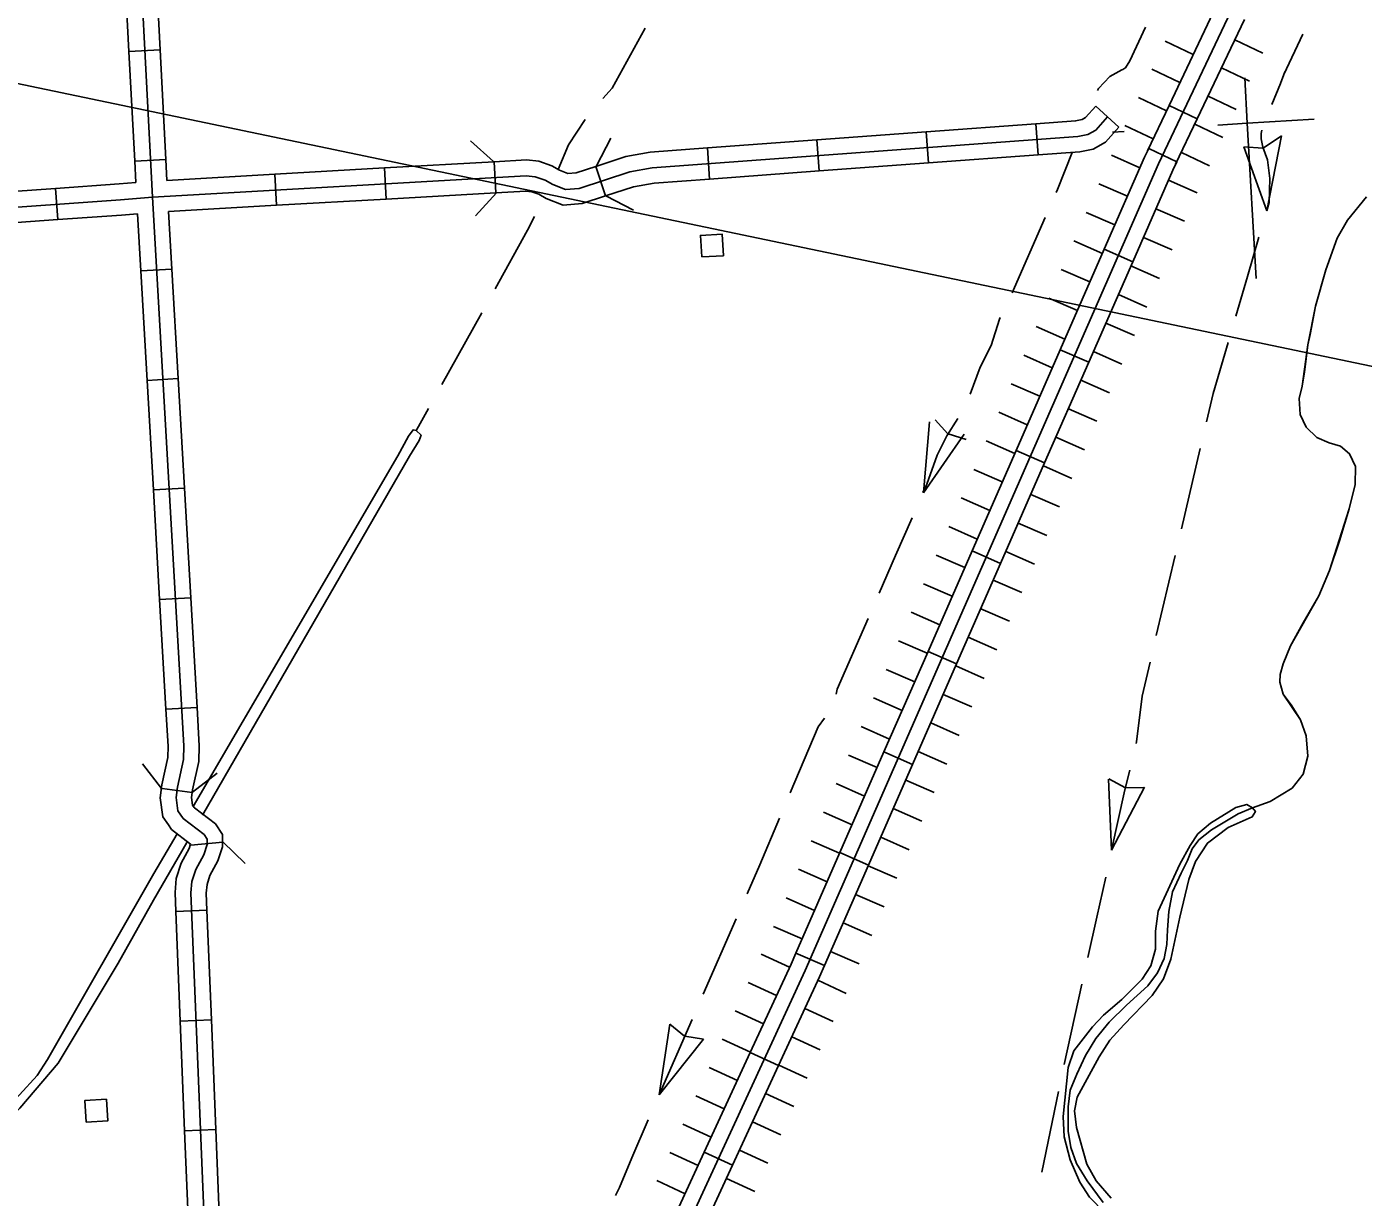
# Model space of a CAD drawing. Extents: x -0.3 to 2.65, y 0 to 1.9.
# Drawn here: x 0.9445 to 1.0214, y 0.1818 to 0.2492 of the extents above; entities that cross this region are included whole.
import ezdxf

# ---------------------------------------------------------------- set-up
doc = ezdxf.new("R2010")
doc.units = 0
for name, color, linetype in [('Default', 7, 'Continuous'), ('Level 12', 7, 'Continuous'), ('Level 14', 7, 'Continuous'), ('Level 15', 7, 'Continuous'), ('Level 19', 7, 'Continuous'), ('Level 20', 7, 'Continuous'), ('Level 29', 7, 'Continuous'), ('Level 33', 7, 'Continuous'), ('Level 36', 7, 'Continuous'), ('Level 37', 7, 'Continuous')]:
    doc.layers.add(name, color=color, linetype=linetype)

msp = doc.modelspace()

# ---------------------------------------------------------------- linework, layer by layer
at = {"layer": 'Default'}
msp.add_line((0.971772, 0.240089), (1.066418, 0.220317), dxfattribs=at)
msp.add_lwpolyline([(0.971772, 0.240089), (0.732933, 0.289982), (0.80083, 0.283856)], dxfattribs=at)
at = {"layer": 'Level 12'}
for p, q in [((1.016683, 0.242889), (1.015614, 0.242189)), ((1.015823, 0.23858), (1.016683, 0.242889)), ((1.014509, 0.242256), (1.0156, 0.242186)), ((1.015823, 0.23858), (1.014509, 0.242256)), ((0.996077, 0.222341), (0.996413, 0.226435)), ((0.996738, 0.226546), (0.997478, 0.225741)), ((0.996077, 0.222341), (0.998414, 0.225719)), ((0.998533, 0.225407), (0.99749, 0.225734)), ((1.0069, 0.201769), (1.00672, 0.205872)), ((1.006732, 0.20589), (1.007692, 0.205367)), ((1.0069, 0.201769), (1.008795, 0.205412)), ((1.008799, 0.205391), (1.007706, 0.205364)), ((0.980851, 0.187697), (0.981469, 0.191757)), ((0.981469, 0.191757), (0.982323, 0.191074)), ((0.980851, 0.187697), (0.983416, 0.190904)), ((0.983416, 0.190904), (0.982336, 0.191069))]:
    msp.add_line(p, q, dxfattribs=at)
for points in [[(0.980058, 0.249093), (0.978145, 0.24564), (0.977621, 0.245047)], [(1.008855, 0.249149), (1.007939, 0.247211), (1.007707, 0.246813), (1.007669, 0.246784), (1.007541, 0.24672), (1.007493, 0.246695), (1.006787, 0.246316), (1.006147, 0.245621), (1.006082, 0.245494)], [(1.01791, 0.248743), (1.016813, 0.24643), (1.016875, 0.246573), (1.016615, 0.245901), (1.016124, 0.244695)], [(0.976606, 0.243839), (0.975642, 0.242376), (0.975049, 0.240958)], [(1.015546, 0.243227), (1.015501, 0.243023), (1.015499, 0.242722), (1.015595, 0.242247), (1.015863, 0.241519), (1.016002, 0.24044), (1.015961, 0.239053), (1.015823, 0.23858)], [(1.004622, 0.241942), (1.003791, 0.239806), (1.003717, 0.239638)], [(0.973686, 0.238253), (0.973284, 0.23746), (0.971414, 0.234096)], [(1.00308, 0.238193), (1.001169, 0.233857)], [(1.015378, 0.237064), (1.014712, 0.23479)], [(1.014712, 0.23479), (1.014045, 0.232517)], [(0.970646, 0.232715), (0.968344, 0.228574)], [(1.000486, 0.232433), (1.000439, 0.232335), (0.999974, 0.230828), (0.999328, 0.229577), (0.998761, 0.228032)], [(1.013601, 0.231001), (1.01274, 0.228063), (1.012357, 0.22643)], [(0.967576, 0.227193), (0.966999, 0.226155)], [(0.998049, 0.226628), (0.997409, 0.22562), (0.996852, 0.224506), (0.99626, 0.222853), (0.996043, 0.222355)], [(1.011996, 0.224893), (1.010914, 0.220279)], [(0.995411, 0.220907), (0.994464, 0.218736)], [(0.994464, 0.218736), (0.993516, 0.216564)], [(1.010553, 0.218741), (1.009471, 0.214128)], [(0.992885, 0.215116), (0.991106, 0.21104), (0.991054, 0.210754)], [(1.00911, 0.21259), (1.008652, 0.210639), (1.008338, 0.208015), (1.008317, 0.207926)], [(0.990379, 0.209369), (0.990001, 0.208884), (0.988398, 0.205084)], [(1.007946, 0.20639), (1.007669, 0.205241), (1.0069, 0.201769)], [(0.987784, 0.203628), (0.986648, 0.200936), (0.98592, 0.199272)], [(1.006558, 0.200227), (1.006046, 0.197914)], [(0.985286, 0.197825), (0.983385, 0.193485)], [(1.006046, 0.197914), (1.005534, 0.1956)], [(1.005192, 0.194058), (1.004168, 0.189432)], [(0.982752, 0.192038), (0.980851, 0.187697)], [(1.003836, 0.187887), (1.00288, 0.183246)], [(0.980218, 0.18625), (0.979292, 0.184069)], [(0.979292, 0.184069), (0.978566, 0.182363), (0.978346, 0.181897)]]:
    msp.add_lwpolyline(points, dxfattribs=at)
at = {"layer": 'Level 14'}
for points in [[(0.966872, 0.225927), (0.96669, 0.225964), (0.966423, 0.225612), (0.965808, 0.224468), (0.954037, 0.204293)], [(0.966872, 0.225927), (0.967152, 0.225655), (0.96705, 0.225348), (0.96648, 0.224448), (0.954571, 0.203789)], [(0.966999, 0.226155), (0.966872, 0.225927)], [(0.966999, 0.226155), (0.966872, 0.225927)], [(0.966999, 0.226155), (0.966872, 0.225927)], [(0.953117, 0.202715), (0.951783, 0.200429)], [(0.953666, 0.202218), (0.951753, 0.1989)], [(0.951783, 0.200429), (0.945659, 0.189727), (0.945051, 0.188813), (0.944033, 0.187689), (0.942838, 0.186521), (0.941848, 0.185855), (0.939246, 0.184832), (0.938083, 0.184578), (0.929385, 0.184162), (0.908036, 0.183355), (0.906993, 0.183395), (0.905367, 0.183626), (0.901939, 0.183998), (0.894252, 0.184573), (0.892801, 0.184644), (0.873385, 0.183438)], [(0.951753, 0.1989), (0.949722, 0.195268), (0.946266, 0.189525), (0.944066, 0.186921), (0.942857, 0.185777), (0.941643, 0.185053), (0.940397, 0.184508), (0.939049, 0.184115), (0.934422, 0.183679), (0.910243, 0.182704), (0.908419, 0.182518), (0.906569, 0.182668), (0.899384, 0.183553), (0.896139, 0.183836), (0.893126, 0.183745), (0.890094, 0.183821), (0.887041, 0.183523), (0.880378, 0.183109), (0.86671, 0.182447)]]:
    msp.add_lwpolyline(points, dxfattribs=at)
at = {"layer": 'Level 15'}
for p, q in [((0.952135, 0.24784), (0.950342, 0.247747)), ((1.010209, 0.244649), (1.011831, 0.24388)), ((1.007322, 0.243395), (1.005998, 0.244608)), ((0.996365, 0.241335), (0.996234, 0.243125)), ((1.002666, 0.241798), (1.002535, 0.243588)), ((0.990064, 0.240872), (0.989933, 0.242662)), ((0.983763, 0.240409), (0.983631, 0.242199)), ((1.009033, 0.242169), (1.010654, 0.2414)), ((0.952464, 0.241531), (0.950671, 0.241437)), ((0.965149, 0.239253), (0.965047, 0.241045)), ((0.971457, 0.239613), (0.971355, 0.241405)), ((0.977772, 0.239431), (0.977213, 0.241136)), ((0.958841, 0.238894), (0.958739, 0.240686)), ((0.946245, 0.238071), (0.946118, 0.239862)), ((1.006471, 0.236364), (1.008115, 0.235644)), ((0.952814, 0.235227), (0.951022, 0.235124)), ((1.003936, 0.230577), (1.00558, 0.229857)), ((0.953176, 0.228919), (0.951384, 0.228816)), ((1.001401, 0.22479), (1.003045, 0.22407)), ((0.953538, 0.222611), (0.951746, 0.222509)), ((0.998866, 0.219002), (1.00051, 0.218282)), ((0.9539, 0.216304), (0.952108, 0.216201)), ((0.996331, 0.213215), (0.997975, 0.212495)), ((0.954261, 0.209996), (0.952469, 0.209893)), ((0.993796, 0.207428), (0.99544, 0.206708)), ((0.953987, 0.205103), (0.952256, 0.205334)), ((0.955738, 0.202239), (0.953903, 0.202065)), ((0.991261, 0.201641), (0.992905, 0.20092)), ((0.95483, 0.198325), (0.953037, 0.198253)), ((0.988726, 0.195853), (0.99037, 0.195133)), ((0.955084, 0.192012), (0.95329, 0.19194)), ((0.986099, 0.190127), (0.987728, 0.189375)), ((0.955338, 0.185699), (0.953544, 0.185627)), ((0.983451, 0.18439), (0.985081, 0.183638))]:
    msp.add_line(p, q, dxfattribs=at)
for points in [[(0.952994, 0.176198), (0.954135, 0.176338), (0.954452, 0.176453), (0.954691, 0.176672), (0.954797, 0.176907), (0.954759, 0.178156), (0.953909, 0.199316), (0.953966, 0.199969), (0.954188, 0.200668), (0.954642, 0.201513), (0.954847, 0.202103), (0.95484, 0.202415), (0.954669, 0.202682), (0.953465, 0.203597), (0.953164, 0.204036), (0.953059, 0.2048), (0.953132, 0.205394), (0.953481, 0.206991), (0.953507, 0.207774), (0.951694, 0.239369), (0.948639, 0.297983)], [(0.950342, 0.247747), (0.950013, 0.254056)], [(0.952135, 0.24784), (0.951806, 0.25415)], [(1.012917, 0.250357), (1.010209, 0.244649)], [(1.014539, 0.249588), (1.011831, 0.243879)], [(0.950671, 0.241437), (0.950342, 0.247747)], [(0.952464, 0.241531), (0.952135, 0.24784)], [(1.010209, 0.244649), (1.008964, 0.242024)], [(0.949847, 0.239211), (0.951694, 0.239369), (0.973196, 0.240595), (0.973726, 0.240542), (0.974301, 0.240335), (0.974735, 0.240084), (0.97547, 0.239803), (0.976257, 0.239862), (0.979172, 0.240816), (0.980464, 0.241049), (1.00495, 0.242849), (1.00553, 0.242968), (1.005982, 0.243223), (1.006668, 0.243986)], [(1.002535, 0.243588), (1.004825, 0.243756), (1.005206, 0.243834), (1.005403, 0.243946), (1.005998, 0.244608)], [(1.011831, 0.243879), (1.010585, 0.241255)], [(0.989933, 0.242662), (0.996234, 0.243125)], [(0.996234, 0.243125), (1.002535, 0.243588)], [(1.002666, 0.241798), (1.005071, 0.241975), (1.005842, 0.242133), (1.006541, 0.242527), (1.007322, 0.243395)], [(0.983631, 0.242199), (0.989933, 0.242662)], [(0.977213, 0.241136), (0.978948, 0.241705), (0.980349, 0.241957), (0.983631, 0.242199)], [(0.996365, 0.241335), (1.002666, 0.241798)], [(1.009033, 0.242169), (1.008789, 0.241657), (1.006471, 0.236364)], [(0.950736, 0.240204), (0.950671, 0.241437)], [(0.952526, 0.240331), (0.952464, 0.241531)], [(0.958739, 0.240686), (0.965047, 0.241045)], [(0.965047, 0.241045), (0.971355, 0.241405)], [(0.971355, 0.241405), (0.973215, 0.241511), (0.973929, 0.24144), (0.974687, 0.241168), (0.97513, 0.240912), (0.975606, 0.24073), (0.976079, 0.240765), (0.977213, 0.241136)], [(0.983763, 0.240409), (0.990064, 0.240872)], [(0.990064, 0.240872), (0.996365, 0.241335)], [(1.010654, 0.2414), (1.010423, 0.240912), (1.008115, 0.235644)], [(0.946118, 0.239862), (0.949776, 0.240122), (0.950736, 0.240204)], [(0.952526, 0.240331), (0.958739, 0.240686)], [(0.977772, 0.239431), (0.979388, 0.23996), (0.980575, 0.240174), (0.983763, 0.240409)], [(0.939815, 0.239413), (0.946118, 0.239862)], [(0.958841, 0.238894), (0.965149, 0.239253)], [(0.965149, 0.239253), (0.971457, 0.239613)], [(0.971457, 0.239613), (0.973177, 0.239711), (0.97353, 0.239676), (0.973929, 0.239533), (0.974355, 0.239287), (0.975339, 0.23891), (0.97643, 0.238991), (0.977772, 0.239431)], [(0.826347, 0.231947), (0.857073, 0.233505), (0.908652, 0.236276), (0.949847, 0.239211)], [(0.952624, 0.238539), (0.958841, 0.238894)], [(0.952814, 0.235227), (0.952624, 0.238539)], [(0.939943, 0.237622), (0.946245, 0.238071)], [(0.946245, 0.238071), (0.949916, 0.238333), (0.950834, 0.238411)], [(0.951022, 0.235124), (0.950834, 0.238411)], [(1.006471, 0.236364), (1.003936, 0.230577)], [(1.008115, 0.235644), (1.00558, 0.229857)], [(0.951384, 0.228816), (0.951022, 0.235124)], [(0.953176, 0.228919), (0.952814, 0.235227)], [(1.003936, 0.230577), (1.001401, 0.22479)], [(1.00558, 0.229857), (1.003045, 0.22407)], [(0.951746, 0.222509), (0.951384, 0.228816)], [(0.953538, 0.222611), (0.953176, 0.228919)], [(1.001401, 0.22479), (0.998866, 0.219002)], [(1.003045, 0.22407), (1.00051, 0.218282)], [(0.952108, 0.216201), (0.951746, 0.222509)], [(0.9539, 0.216304), (0.953538, 0.222611)], [(0.998866, 0.219002), (0.996331, 0.213215)], [(1.00051, 0.218282), (0.997975, 0.212495)], [(0.952469, 0.209893), (0.952108, 0.216201)], [(0.954261, 0.209996), (0.9539, 0.216304)], [(0.996331, 0.213215), (0.993796, 0.207428)], [(0.997975, 0.212495), (0.99544, 0.206708)], [(0.952611, 0.203226), (0.952288, 0.203698), (0.952137, 0.204793), (0.95223, 0.205547), (0.95257, 0.207104), (0.952592, 0.207763), (0.952469, 0.209893)], [(0.954091, 0.204241), (0.954008, 0.204363), (0.953947, 0.204806), (0.954001, 0.205246), (0.954359, 0.206881), (0.954388, 0.207785), (0.954261, 0.209996)], [(0.993796, 0.207428), (0.991261, 0.201641)], [(0.99544, 0.206708), (0.992905, 0.20092)], [(0.95483, 0.198325), (0.954791, 0.199295), (0.954835, 0.199795), (0.955003, 0.200323), (0.955451, 0.201158), (0.955731, 0.201963), (0.955716, 0.202682), (0.955326, 0.203289), (0.954111, 0.204212), (0.954091, 0.204241)], [(0.953037, 0.198253), (0.952993, 0.199338), (0.953064, 0.20015), (0.953343, 0.201026), (0.953802, 0.201881), (0.953888, 0.202127), (0.952795, 0.202958), (0.952611, 0.203226)], [(0.991261, 0.201641), (0.988726, 0.195853)], [(0.992905, 0.20092), (0.99037, 0.195133)], [(0.95329, 0.19194), (0.953037, 0.198253)], [(0.955084, 0.192012), (0.95483, 0.198325)], [(0.988726, 0.195853), (0.98845, 0.195223), (0.986099, 0.190127)], [(0.99037, 0.195133), (0.990087, 0.194486), (0.987728, 0.189375)], [(0.953544, 0.185627), (0.95329, 0.19194)], [(0.955338, 0.185699), (0.955084, 0.192012)], [(0.986099, 0.190127), (0.983451, 0.18439)], [(0.987728, 0.189375), (0.985081, 0.183638)], [(0.953798, 0.179314), (0.953544, 0.185627)], [(0.955591, 0.179386), (0.955338, 0.185699)], [(0.983451, 0.18439), (0.981875, 0.180976), (0.981452, 0.180023), (0.980963, 0.178954), (0.980835, 0.178734)], [(0.985081, 0.183638), (0.98351, 0.180235), (0.983088, 0.179285), (0.982558, 0.178127), (0.982386, 0.177831)]]:
    msp.add_lwpolyline(points, dxfattribs=at)
at = {"layer": 'Level 19'}
for points in [[(0.983308, 0.235921), (0.983234, 0.237165), (0.984481, 0.237239), (0.984555, 0.235995)], [(0.947873, 0.186118), (0.9478, 0.187362), (0.949047, 0.187436), (0.94912, 0.186192)]]:
    msp.add_lwpolyline(points, close=True, dxfattribs=at)
at = {"layer": 'Level 20'}
for points in [[(1.014574, 0.246242), (1.014691, 0.243631)], [(1.018558, 0.24386), (1.014691, 0.243631), (1.013012, 0.243517)], [(1.007624, 0.243153), (1.00695, 0.243107)], [(1.014691, 0.243631), (1.015218, 0.234675)]]:
    msp.add_lwpolyline(points, dxfattribs=at)
at = {"layer": 'Level 29'}
for points in [[(0.969993, 0.242607), (0.971332, 0.241412)], [(0.977256, 0.241165), (0.978067, 0.242767)], [(0.971489, 0.23962), (0.970294, 0.238281)], [(0.979389, 0.238622), (0.977787, 0.239433)], [(0.95222, 0.20533), (0.951114, 0.206744)], [(0.955415, 0.206216), (0.954001, 0.205111)], [(0.955741, 0.202251), (0.957036, 0.201008)]]:
    msp.add_lwpolyline(points, dxfattribs=at)
at = {"layer": 'Level 33'}
for points in [[(1.021577, 0.239383), (1.02047, 0.238042), (1.019884, 0.237009), (1.019236, 0.23519), (1.018642, 0.233085), (1.018318, 0.231454), (1.018197, 0.230869), (1.018003, 0.229282), (1.017858, 0.228491), (1.017697, 0.227772), (1.01775, 0.226861), (1.018093, 0.226123), (1.018703, 0.225533), (1.019428, 0.225215), (1.020074, 0.225037), (1.020591, 0.224599), (1.020933, 0.223861), (1.020923, 0.222826), (1.020574, 0.221421), (1.020023, 0.219584), (1.019441, 0.217877), (1.018821, 0.216409), (1.017918, 0.214863), (1.017204, 0.213546), (1.016775, 0.212498), (1.016607, 0.211898), (1.016586, 0.21144), (1.01677, 0.210753), (1.017265, 0.210085), (1.017767, 0.209284), (1.018096, 0.208365), (1.018201, 0.207192), (1.017927, 0.206154), (1.017292, 0.205346), (1.01602, 0.204573), (1.014999, 0.204212)], [(1.014999, 0.204212), (1.014181, 0.203862), (1.012642, 0.202941), (1.01192, 0.202381), (1.011532, 0.201853), (1.011261, 0.201175), (1.010908, 0.200456), (1.010408, 0.19938), (1.010187, 0.198248), (1.010117, 0.197197), (1.010071, 0.196352), (1.009928, 0.195537), (1.009545, 0.194709), (1.00899, 0.193966), (1.007761, 0.192858), (1.006753, 0.191872), (1.005994, 0.190937), (1.005405, 0.189952), (1.004905, 0.188887), (1.004516, 0.187962), (1.004393, 0.187004), (1.004392, 0.185597), (1.004555, 0.184656), (1.004885, 0.183737), (1.005494, 0.182738), (1.006405, 0.181505)]]:
    msp.add_lwpolyline(points, dxfattribs=at)
at = {"layer": 'Level 36'}
for points in [[(1.021577, 0.239383), (1.02047, 0.238042), (1.019884, 0.237009), (1.019236, 0.23519), (1.018642, 0.233085), (1.018197, 0.230869), (1.017858, 0.228491), (1.017697, 0.227772), (1.01775, 0.226861), (1.018093, 0.226123), (1.018703, 0.225533), (1.019428, 0.225215), (1.020074, 0.225037), (1.020591, 0.224599), (1.020933, 0.223861), (1.020923, 0.222826), (1.020574, 0.221421), (1.019441, 0.217877), (1.018821, 0.216409), (1.017204, 0.213546), (1.016775, 0.212498), (1.016607, 0.211898), (1.016586, 0.21144), (1.01677, 0.210753), (1.017767, 0.209284), (1.018096, 0.208365), (1.018201, 0.207192), (1.017927, 0.206154), (1.017292, 0.205346), (1.01602, 0.204573), (1.014999, 0.204212)], [(1.014999, 0.204212), (1.014676, 0.204409), (1.014039, 0.204239), (1.012584, 0.203322), (1.011853, 0.202714), (1.011413, 0.20205), (1.010817, 0.20098), (1.009575, 0.198272), (1.009416, 0.197107), (1.009428, 0.196085), (1.00915, 0.195118), (1.008656, 0.194355), (1.00749, 0.193191), (1.00643, 0.192274), (1.005799, 0.191599), (1.004718, 0.190236), (1.004403, 0.189267), (1.004114, 0.186446), (1.004159, 0.185282), (1.004512, 0.183955), (1.005067, 0.182677), (1.005633, 0.181808), (1.006512, 0.18091)], [(1.014999, 0.204212), (1.015179, 0.203994), (1.014993, 0.203694), (1.013604, 0.203082), (1.012411, 0.202181), (1.011731, 0.201118), (1.011349, 0.200085), (1.010818, 0.197912), (1.0103, 0.195511), (1.009877, 0.194367), (1.009226, 0.193414), (1.0076, 0.19173), (1.006802, 0.190841), (1.006175, 0.189889), (1.004911, 0.187552), (1.004754, 0.186773), (1.004883, 0.185806), (1.005474, 0.1837), (1.006009, 0.182745), (1.006871, 0.181737)]]:
    msp.add_lwpolyline(points, dxfattribs=at)
at = {"layer": 'Level 37'}
for p, q in [((1.009976, 0.248346), (1.011598, 0.247577)), ((1.013989, 0.248429), (1.015611, 0.24766)), ((1.013989, 0.248429), (1.015611, 0.24766)), ((1.009207, 0.246725), (1.010829, 0.245955)), ((1.01322, 0.246808), (1.014841, 0.246038)), ((1.008438, 0.245103), (1.010059, 0.244334)), ((1.008438, 0.245103), (1.010059, 0.244334)), ((1.01245, 0.245186), (1.014072, 0.244417)), ((1.007668, 0.243481), (1.00929, 0.242712)), ((1.011681, 0.243564), (1.013303, 0.242795)), ((1.011681, 0.243564), (1.013303, 0.242795)), ((1.006883, 0.241778), (1.008527, 0.241058)), ((1.010912, 0.241943), (1.012533, 0.241173)), ((1.006163, 0.240134), (1.007807, 0.239414)), ((1.006163, 0.240134), (1.007807, 0.239414)), ((1.010171, 0.240337), (1.011815, 0.239617)), ((1.005443, 0.23849), (1.007087, 0.237769)), ((1.009451, 0.238693), (1.011095, 0.237973)), ((1.009451, 0.238693), (1.011095, 0.237973)), ((1.008731, 0.237049), (1.010375, 0.236329)), ((1.004722, 0.236845), (1.006366, 0.236125)), ((1.008011, 0.235405), (1.009655, 0.234685)), ((1.004002, 0.235201), (1.005646, 0.234481)), ((1.004002, 0.235201), (1.005646, 0.234481)), ((1.003282, 0.233557), (1.004926, 0.232837)), ((1.00729, 0.233761), (1.008935, 0.233041)), ((1.00729, 0.233761), (1.008935, 0.233041)), ((1.002562, 0.231913), (1.004206, 0.231193)), ((1.00657, 0.232117), (1.008214, 0.231397)), ((1.001842, 0.230269), (1.003486, 0.229549)), ((1.001842, 0.230269), (1.003486, 0.229549)), ((1.00585, 0.230473), (1.007494, 0.229753)), ((1.001122, 0.228625), (1.002766, 0.227905)), ((1.00513, 0.228829), (1.006774, 0.228108)), ((1.00513, 0.228829), (1.006774, 0.228108)), ((1.000401, 0.226981), (1.002046, 0.226261)), ((1.00441, 0.227185), (1.006054, 0.226464)), ((1.00369, 0.22554), (1.005334, 0.22482)), ((0.999681, 0.225337), (1.001325, 0.224616)), ((0.999681, 0.225337), (1.001325, 0.224616)), ((1.002969, 0.223896), (1.004614, 0.223176)), ((1.002969, 0.223896), (1.004614, 0.223176)), ((0.998961, 0.223693), (1.000605, 0.222972)), ((0.998241, 0.222048), (0.999885, 0.221328)), ((1.002249, 0.222252), (1.003893, 0.221532)), ((0.997521, 0.220404), (0.999165, 0.219684)), ((0.997521, 0.220404), (0.999165, 0.219684)), ((1.001529, 0.220608), (1.003173, 0.219888)), ((0.996801, 0.21876), (0.998445, 0.21804)), ((1.000809, 0.218964), (1.002453, 0.218244)), ((1.000809, 0.218964), (1.002453, 0.218244)), ((0.99608, 0.217116), (0.997725, 0.216396)), ((1.000089, 0.21732), (1.001733, 0.2166)), ((0.99536, 0.215472), (0.997004, 0.214752)), ((0.99536, 0.215472), (0.997004, 0.214752)), ((0.999369, 0.215676), (1.001013, 0.214956)), ((0.998648, 0.214032), (1.000293, 0.213311)), ((0.998648, 0.214032), (1.000293, 0.213311)), ((0.99464, 0.213828), (0.996284, 0.213108)), ((0.997928, 0.212387), (0.999572, 0.211667)), ((0.99392, 0.212184), (0.995564, 0.211464)), ((0.9932, 0.21054), (0.994844, 0.209819)), ((0.9932, 0.21054), (0.994844, 0.209819)), ((0.997208, 0.210743), (0.998852, 0.210023)), ((0.99248, 0.208895), (0.994124, 0.208175)), ((0.996488, 0.209099), (0.998132, 0.208379)), ((0.996488, 0.209099), (0.998132, 0.208379)), ((0.991759, 0.207251), (0.993404, 0.206531)), ((0.995768, 0.207455), (0.997412, 0.206735)), ((0.991039, 0.205607), (0.992683, 0.204887)), ((0.991039, 0.205607), (0.992683, 0.204887)), ((0.995048, 0.205811), (0.996692, 0.205091)), ((0.990319, 0.203963), (0.991963, 0.203243)), ((0.994327, 0.204167), (0.995972, 0.203447)), ((0.994327, 0.204167), (0.995972, 0.203447)), ((0.989599, 0.202319), (0.991243, 0.201599)), ((0.993607, 0.202523), (0.995251, 0.201803)), ((0.992887, 0.200879), (0.994531, 0.200158)), ((0.988879, 0.200675), (0.990523, 0.199955)), ((0.988879, 0.200675), (0.990523, 0.199955)), ((0.988159, 0.199031), (0.989803, 0.198311)), ((0.992167, 0.199235), (0.993811, 0.198514)), ((0.992167, 0.199235), (0.993811, 0.198514)), ((0.987438, 0.197387), (0.989083, 0.196666)), ((0.991447, 0.19759), (0.993091, 0.19687)), ((0.986736, 0.195792), (0.988366, 0.19504)), ((0.986736, 0.195792), (0.988366, 0.19504)), ((0.990727, 0.195946), (0.992371, 0.195226)), ((0.985984, 0.194162), (0.987614, 0.19341)), ((0.989996, 0.194288), (0.991625, 0.193536)), ((0.989996, 0.194288), (0.991625, 0.193536)), ((0.985232, 0.192533), (0.986862, 0.19178)), ((0.989244, 0.192658), (0.990873, 0.191906)), ((0.98448, 0.190903), (0.98611, 0.190151)), ((0.98448, 0.190903), (0.98611, 0.190151)), ((0.988491, 0.191028), (0.990121, 0.190276)), ((0.983728, 0.189273), (0.985357, 0.188521)), ((0.987739, 0.189399), (0.989369, 0.188647)), ((0.987739, 0.189399), (0.989369, 0.188647)), ((0.986987, 0.187769), (0.988617, 0.187017)), ((0.982976, 0.187643), (0.984605, 0.186891)), ((0.982223, 0.186014), (0.983853, 0.185261)), ((0.982223, 0.186014), (0.983853, 0.185261)), ((0.986235, 0.186139), (0.987865, 0.185387)), ((0.981471, 0.184384), (0.983101, 0.183632)), ((0.985483, 0.184509), (0.987113, 0.183757)), ((0.985483, 0.184509), (0.987113, 0.183757)), ((0.980719, 0.182754), (0.982349, 0.182002)), ((0.984731, 0.18288), (0.986361, 0.182127))]:
    msp.add_line(p, q, dxfattribs=at)
for points in [[(1.031886, 0.288247), (1.009606, 0.241284), (0.989269, 0.194855), (0.982693, 0.180605), (0.98227, 0.179654), (0.98176, 0.178541), (0.981303, 0.177756), (0.980534, 0.176579), (0.979422, 0.174925), (0.958834, 0.144274)], [(0.958834, 0.144274), (0.979422, 0.174925), (0.980534, 0.176579), (0.981303, 0.177756), (0.98176, 0.178541), (0.98227, 0.179654), (0.982693, 0.180605), (0.989269, 0.194855), (1.009606, 0.241284), (1.031886, 0.288247)]]:
    msp.add_lwpolyline(points, dxfattribs=at)

doc.saveas('drawing.dxf')
